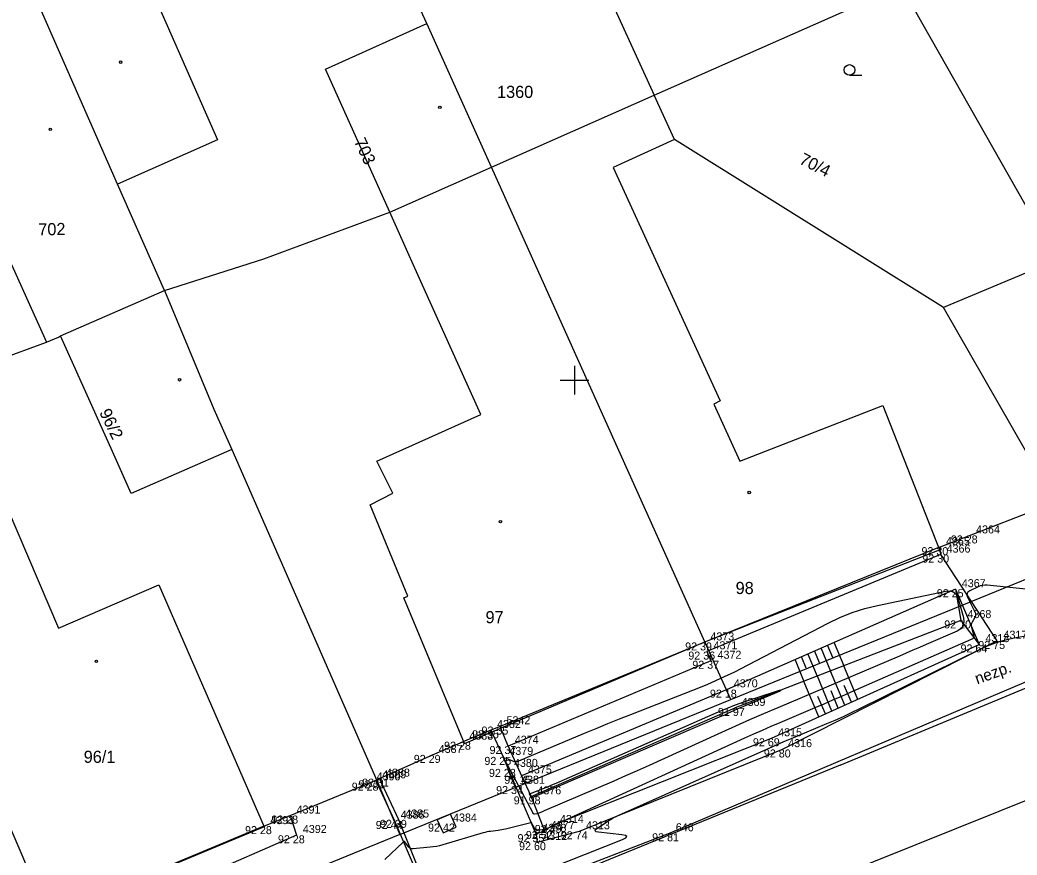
# Model space of a CAD drawing. Extents: x -711081 to -709338, y -1025122 to -1024092.
# Drawn here: x -709969.39 to -709934.53, y -1024591.6 to -1024562.42 of the extents above; entities that cross this region are included whole.
import ezdxf

# ---------------------------------------------------------------- set-up
doc = ezdxf.new("R2010")
doc.units = 0
for name, color, linetype in [('Ex_Major Contours', 7, 'Continuous'), ('Ex_Minor Contours', 7, 'Continuous'), ('Z_betonova_konstrukce', 7, 'Continuous'), ('Z_body', 7, 'Continuous'), ('Z_body_cisla', 7, 'Continuous'), ('Z_body_vysky_redukovane', 7, 'Continuous'), ('Z_budova', 7, 'Continuous'), ('Z_hektometricka_sit', 7, 'Continuous'), ('Z_hrany_paty', 7, 'Continuous'), ('Z_katastr_cisla_pozemkova', 7, 'Continuous'), ('Z_katastr_cisla_stavebni', 7, 'Continuous'), ('Z_katastr_hranice', 7, 'Continuous'), ('Z_katastr_hranice_katastralniho_uzemi', 7, 'Continuous'), ('Z_katastr_vnitrni_kresba', 7, 'Continuous'), ('Z_katastr_znacky_budov', 7, 'Continuous'), ('Z_katastr_znacky_kultur', 7, 'Continuous'), ('Z_komunikace', 7, 'Continuous'), ('Z_komunikace_osa', 7, 'Continuous'), ('Z_ploty', 7, 'Continuous'), ('Z_popisy', 7, 'Continuous'), ('Z_rozhranni', 7, 'Continuous'), ('Z_site_nerozlisene_znaky', 7, 'Continuous'), ('Z_technicke_srafy', 7, 'Continuous'), ('Z_vstupy', 7, 'Continuous'), ('Z_zabradli', 7, 'Continuous'), ('Z_zabradli_znaky', 7, 'Continuous')]:
    doc.layers.add(name, color=color, linetype=linetype)

# ---------------------------------------------------------------- blocks, each defined once
blk = doc.blocks.new('POINT_DISPLAY')
blk.add_line((0, 0), (0, 0))
blk = doc.blocks.new('Z608')
for p, q in [((0.25, 0.25), (-0.25, 0.25)), ((-0.25, 0.25), (-0.25, -0.25)), ((0.25, -0.25), (0.25, 0.25)), ((-0.25, -0.25), (0.25, -0.25))]:
    blk.add_line(p, q)
blk = doc.blocks.new('Z530')
for p, q in [((-0.05, 0.03), (-0.03, 0.05)), ((-0.05, -0.03), (-0.05, 0.03)), ((-0.03, 0.05), (0.03, 0.05)), ((-0.03, -0.03), (-0.03, 0.03)), ((-0.03, 0.03), (0.03, 0.03)), ((-0.03, -0.03), (0.03, 0.03)), ((0.03, 0.05), (0.05, 0.03)), ((0.03, 0.03), (0.03, -0.03)), ((0.05, 0.03), (0.05, -0.03)), ((-0.03, -0.05), (-0.05, -0.03)), ((0.03, -0.03), (-0.03, -0.03)), ((0.03, -0.05), (-0.03, -0.05)), ((0.05, -0.03), (0.03, -0.05))]:
    blk.add_line(p, q)

msp = doc.modelspace()

# ---------------------------------------------------------------- linework, layer by layer
at = {"layer": 'Ex_Major Contours'}
msp.add_lwpolyline([(-709944.379, -1024586.528), (-709944.327, -1024586.505), (-709944.274, -1024586.482), (-709944.221, -1024586.459), (-709943.001, -1024585.941), (-709942.836, -1024585.869), (-709942.784, -1024585.838), (-709942.843, -1024585.85), (-709943.015, -1024585.904), (-709943.955, -1024586.215), (-709944.186, -1024586.294), (-709944.416, -1024586.379), (-709944.643, -1024586.47), (-709944.869, -1024586.565), (-709950.655, -1024589.099), (-709950.745, -1024589.138), (-709950.835, -1024589.175), (-709950.925, -1024589.213), (-709951.015, -1024589.249), (-709951.55, -1024589.462), (-709951.554, -1024589.463), (-709951.559, -1024589.463), (-709951.563, -1024589.463), (-709951.567, -1024589.461), (-709951.584, -1024589.452), (-709951.588, -1024589.451), (-709951.589, -1024589.451), (-709951.59, -1024589.453), (-709951.588, -1024589.456), (-709951.515, -1024589.594), (-709951.513, -1024589.596), (-709951.511, -1024589.596), (-709951.503, -1024589.595), (-709951.5, -1024589.594), (-709951.486, -1024589.588), (-709944.853, -1024586.741), (-709944.8, -1024586.719), (-709944.747, -1024586.695), (-709944.695, -1024586.672), (-709944.642, -1024586.648), (-709944.432, -1024586.552)], close=True, dxfattribs=at)
at = {"layer": 'Ex_Minor Contours'}
for points in [[(-709934.103, -1024582.318), (-709935.578, -1024582.173), (-709935.658, -1024582.171), (-709935.737, -1024582.179), (-709935.813, -1024582.198), (-709935.888, -1024582.228), (-709936.183, -1024582.371), (-709936.243, -1024582.411), (-709936.275, -1024582.461), (-709936.281, -1024582.521), (-709936.259, -1024582.589), (-709935.997, -1024583.129), (-709935.982, -1024583.172), (-709935.978, -1024583.214), (-709935.985, -1024583.256), (-709936.003, -1024583.298), (-709936.1, -1024583.464), (-709936.119, -1024583.506), (-709936.129, -1024583.55), (-709936.13, -1024583.594), (-709936.122, -1024583.64), (-709936.049, -1024583.903), (-709936.042, -1024583.959), (-709936.052, -1024584.005), (-709936.082, -1024584.043), (-709936.129, -1024584.072), (-709940.364, -1024585.925), (-709940.671, -1024586.059), (-709940.979, -1024586.192), (-709941.287, -1024586.324), (-709941.595, -1024586.455), (-709942.828, -1024586.979), (-709943.136, -1024587.11), (-709943.443, -1024587.244), (-709943.749, -1024587.381), (-709944.055, -1024587.519), (-709950.272, -1024590.359), (-709950.315, -1024590.379), (-709950.358, -1024590.399), (-709950.402, -1024590.419), (-709950.445, -1024590.439), (-709950.669, -1024590.543), (-709950.686, -1024590.551), (-709950.704, -1024590.559), (-709950.721, -1024590.566), (-709950.739, -1024590.574), (-709950.808, -1024590.605), (-709950.826, -1024590.612), (-709950.843, -1024590.62), (-709950.861, -1024590.627), (-709950.878, -1024590.635), (-709951.011, -1024590.691), (-709951.04, -1024590.702), (-709951.068, -1024590.711), (-709951.098, -1024590.718), (-709951.128, -1024590.723), (-709951.284, -1024590.744), (-709951.317, -1024590.745), (-709951.346, -1024590.736), (-709951.37, -1024590.717), (-709951.39, -1024590.69), (-709951.527, -1024590.432), (-709951.53, -1024590.427), (-709951.531, -1024590.426), (-709951.531, -1024590.428), (-709951.53, -1024590.432), (-709951.522, -1024590.458), (-709951.521, -1024590.463), (-709951.523, -1024590.468), (-709951.526, -1024590.471), (-709951.531, -1024590.473), (-709952.416, -1024590.696), (-709952.48, -1024590.711), (-709952.545, -1024590.724), (-709952.609, -1024590.734), (-709952.674, -1024590.743), (-709952.935, -1024590.774), (-709953, -1024590.783), (-709953.064, -1024590.794), (-709953.128, -1024590.809), (-709953.192, -1024590.826), (-709954.609, -1024591.244), (-709954.719, -1024591.274), (-709954.83, -1024591.298), (-709954.942, -1024591.317), (-709955.055, -1024591.33), (-709955.647, -1024591.387), (-709955.689, -1024591.386), (-709955.727, -1024591.376), (-709955.76, -1024591.356), (-709955.79, -1024591.326), (-709955.948, -1024591.127), (-709955.951, -1024591.124), (-709955.955, -1024591.123), (-709955.958, -1024591.123), (-709955.962, -1024591.125), (-709955.978, -1024591.135), (-709955.986, -1024591.141), (-709955.993, -1024591.147), (-709956.631, -1024591.753)], [(-709956.588, -1024594.331), (-709948.325, -1024591.056), (-709948.205, -1024590.998), (-709948.169, -1024590.951), (-709948.217, -1024590.916), (-709948.347, -1024590.891), (-709949.162, -1024590.804), (-709949.246, -1024590.786), (-709949.28, -1024590.755), (-709949.264, -1024590.713), (-709949.198, -1024590.658), (-709948.833, -1024590.415), (-709948.74, -1024590.356), (-709948.646, -1024590.301), (-709948.549, -1024590.251), (-709948.45, -1024590.204), (-709943.488, -1024587.989), (-709943.2, -1024587.862), (-709942.912, -1024587.736), (-709942.623, -1024587.612), (-709942.334, -1024587.49), (-709941.174, -1024587.006), (-709940.885, -1024586.882), (-709940.598, -1024586.754), (-709940.313, -1024586.622), (-709940.03, -1024586.485), (-709935.774, -1024584.388), (-709935.498, -1024584.264), (-709935.217, -1024584.16), (-709934.928, -1024584.077), (-709934.634, -1024584.013), (-709933.164, -1024583.75)]]:
    msp.add_lwpolyline(points, dxfattribs=at)
msp.add_lwpolyline([(-709937.941, -1024584.345), (-709938.174, -1024584.446), (-709938.407, -1024584.546), (-709938.64, -1024584.646), (-709942.895, -1024586.451), (-709943.39, -1024586.664), (-709943.883, -1024586.879), (-709944.375, -1024587.098), (-709944.866, -1024587.32), (-709946.987, -1024588.289), (-709947.397, -1024588.474), (-709947.807, -1024588.658), (-709948.218, -1024588.838), (-709948.63, -1024589.017), (-709951.063, -1024590.06), (-709951.107, -1024590.079), (-709951.152, -1024590.098), (-709951.25, -1024590.14), (-709951.268, -1024590.147), (-709951.286, -1024590.153), (-709951.304, -1024590.157), (-709951.322, -1024590.16), (-709951.397, -1024590.17), (-709951.415, -1024590.17), (-709951.43, -1024590.166), (-709951.442, -1024590.156), (-709951.452, -1024590.142), (-709952.444, -1024588.275), (-709952.462, -1024588.232), (-709952.459, -1024588.208), (-709952.435, -1024588.203), (-709952.391, -1024588.217), (-709952.173, -1024588.31), (-709952.118, -1024588.328), (-709952.064, -1024588.334), (-709952.009, -1024588.328), (-709951.954, -1024588.311), (-709949.647, -1024587.341), (-709949.243, -1024587.173), (-709948.839, -1024587.008), (-709948.434, -1024586.845), (-709948.027, -1024586.684), (-709945.863, -1024585.837), (-709945.369, -1024585.636), (-709944.882, -1024585.422), (-709944.401, -1024585.194), (-709943.925, -1024584.954), (-709941.137, -1024583.497), (-709940.72, -1024583.297), (-709940.293, -1024583.127), (-709939.855, -1024582.987), (-709939.406, -1024582.878), (-709937.016, -1024582.38), (-709936.863, -1024582.37), (-709936.741, -1024582.41), (-709936.649, -1024582.5), (-709936.588, -1024582.641), (-709936.404, -1024583.303), (-709936.384, -1024583.456), (-709936.414, -1024583.585), (-709936.495, -1024583.69), (-709936.627, -1024583.771), (-709937.708, -1024584.244)], close=True, dxfattribs=at)
at = {"layer": 'Z_betonova_konstrukce'}
for p, q in [((-709952.93, -1024587.24), (-709952.5, -1024588.17)), ((-709952.32, -1024587.79), (-709952.6, -1024587.11)), ((-709952.32, -1024587.79), (-709951.85, -1024588.83)), ((-709951.34, -1024590.87), (-709952.5, -1024588.17)), ((-709951.85, -1024588.83), (-709951.52, -1024589.55)), ((-709951.52, -1024589.55), (-709951.05, -1024590.76)), ((-709951.05, -1024590.76), (-709951.34, -1024590.87))]:
    msp.add_line(p, q, dxfattribs=at)
at = {"layer": 'Z_budova'}
for p, q in [((-709937.24, -1024580.84), (-709945.48, -1024584.17)), ((-709945.48, -1024584.17), (-709952.6, -1024587.11)), ((-709952.93, -1024587.24), (-709953.91, -1024587.64)), ((-709952.6, -1024587.11), (-709952.93, -1024587.24)), ((-709960.87, -1024590.59), (-709975.89, -1024596.85))]:
    msp.add_line(p, q, dxfattribs=at)
at = {"layer": 'Z_hektometricka_sit'}
for p, q in [((-709950, -1024574.5), (-709950, -1024575.5)), ((-709950.5, -1024575), (-709949.5, -1024575))]:
    msp.add_line(p, q, dxfattribs=at)
at = {"layer": 'Z_hrany_paty'}
for p, q in [((-709936.68, -1024582.31), (-709944.66, -1024585.82)), ((-709936.68, -1024582.31), (-709935.85, -1024584.24)), ((-709936.68, -1024582.31), (-709936.49, -1024583.4)), ((-709936.49, -1024583.4), (-709944.38, -1024586.46)), ((-709936.49, -1024583.4), (-709935.85, -1024584.24)), ((-709943.11, -1024587.52), (-709935.85, -1024584.24)), ((-709944.66, -1024585.82), (-709951.85, -1024588.83)), ((-709951.52, -1024589.55), (-709944.38, -1024586.46)), ((-709950.74, -1024590.55), (-709943.11, -1024587.52)), ((-709950.74, -1024590.55), (-709951.05, -1024590.76))]:
    msp.add_line(p, q, dxfattribs=at)
at = {"layer": 'Z_katastr_hranice'}
for p, q in [((-709950.34, -1024558.22), (-709947.22, -1024565.04)), ((-709955.17, -1024562.54), (-709956.08, -1024560.53)), ((-709938.58, -1024561.23), (-709933.15, -1024570.81)), ((-709965.98, -1024568.15), (-709968.8, -1024561.73)), ((-709952.91, -1024567.56), (-709955.17, -1024562.54)), ((-709946.51, -1024566.59), (-709947.22, -1024565.04)), ((-709937.1, -1024572.47), (-709946.51, -1024566.59)), ((-709945.45, -1024584.15), (-709952.91, -1024567.56)), ((-709964.34, -1024571.87), (-709965.98, -1024568.15)), ((-709933.15, -1024570.81), (-709937.1, -1024572.47)), ((-709964.34, -1024571.87), (-709962.61, -1024576.02)), ((-709966.16, -1024577.5), (-709967.97, -1024573.46)), ((-709962.61, -1024576.02), (-709961.99, -1024577.43)), ((-709961.99, -1024577.43), (-709965.51, -1024578.97)), ((-709961.99, -1024577.43), (-709956.92, -1024589)), ((-709965.51, -1024578.97), (-709966.16, -1024577.5)), ((-709944.54, -1024586.17), (-709928.21, -1024579.51)), ((-709944.54, -1024586.17), (-709945.45, -1024584.15)), ((-709956.11, -1024590.88), (-709944.54, -1024586.17)), ((-709968.4, -1024593.74), (-709971.21, -1024587.2)), ((-709956.92, -1024589), (-709956.11, -1024590.88)), ((-709956.11, -1024590.88), (-709967.61, -1024595.57))]:
    msp.add_line(p, q, dxfattribs=at)
at = {"layer": 'Z_katastr_hranice_katastralniho_uzemi'}
for p, q in [((-709947.22, -1024565.04), (-709938.58, -1024561.23)), ((-709947.22, -1024565.04), (-709938.58, -1024561.23)), ((-709952.91, -1024567.56), (-709947.22, -1024565.04)), ((-709952.91, -1024567.56), (-709947.22, -1024565.04)), ((-709956.46, -1024569.13), (-709952.91, -1024567.56)), ((-709956.46, -1024569.13), (-709952.91, -1024567.56)), ((-709960.87, -1024570.76), (-709956.46, -1024569.13)), ((-709960.87, -1024570.76), (-709956.46, -1024569.13)), ((-709964.34, -1024571.87), (-709960.87, -1024570.76)), ((-709964.34, -1024571.87), (-709960.87, -1024570.76)), ((-709967.97, -1024573.46), (-709964.34, -1024571.87)), ((-709967.97, -1024573.46), (-709964.34, -1024571.87)), ((-709968.46, -1024573.68), (-709968.05, -1024573.5)), ((-709968.46, -1024573.68), (-709968.05, -1024573.5)), ((-709968.05, -1024573.5), (-709967.97, -1024573.46)), ((-709968.05, -1024573.5), (-709967.97, -1024573.46)), ((-709971.57, -1024574.8), (-709968.46, -1024573.68)), ((-709971.57, -1024574.8), (-709968.46, -1024573.68))]:
    msp.add_line(p, q, dxfattribs=at)
at = {"layer": 'Z_katastr_vnitrni_kresba'}
for p, q in [((-709975.02, -1024559.21), (-709968.46, -1024573.68)), ((-709965.3, -1024560.2), (-709962.48, -1024566.61)), ((-709958.71, -1024564.13), (-709955.17, -1024562.54)), ((-709940.71, -1024588.46), (-709879.87, -1024563.16)), ((-709956.46, -1024569.13), (-709958.71, -1024564.13)), ((-709962.48, -1024566.61), (-709965.98, -1024568.15)), ((-709946.51, -1024566.59), (-709948.65, -1024567.57)), ((-709948.65, -1024567.57), (-709944.91, -1024575.73)), ((-709955.58, -1024571.09), (-709956.46, -1024569.13)), ((-709953.28, -1024576.21), (-709955.58, -1024571.09)), ((-709933.16, -1024579.34), (-709937.1, -1024572.47)), ((-709944.91, -1024575.73), (-709945.13, -1024575.84)), ((-709945.13, -1024575.84), (-709944.22, -1024577.84)), ((-709944.22, -1024577.84), (-709939.22, -1024575.89)), ((-709939.22, -1024575.89), (-709937.24, -1024580.93)), ((-709956.91, -1024577.84), (-709953.28, -1024576.21)), ((-709970.82, -1024577.2), (-709968.04, -1024583.67)), ((-709956.35, -1024578.95), (-709956.91, -1024577.84)), ((-709957.15, -1024579.36), (-709956.35, -1024578.95)), ((-709955.83, -1024582.55), (-709957.15, -1024579.36)), ((-709945.45, -1024584.15), (-709937.24, -1024580.93)), ((-709968.04, -1024583.67), (-709964.54, -1024582.16)), ((-709964.54, -1024582.16), (-709960.85, -1024590.62)), ((-709955.97, -1024582.61), (-709955.83, -1024582.55)), ((-709953.85, -1024587.7), (-709955.97, -1024582.61)), ((-709953.85, -1024587.7), (-709945.45, -1024584.15)), ((-709940.71, -1024588.46), (-710021.21, -1024621.3)), ((-709960.85, -1024590.62), (-709968.4, -1024593.74))]:
    msp.add_line(p, q, dxfattribs=at)
at = {"layer": 'Z_katastr_znacky_budov'}
for centre in [(-709965.872, -1024563.89), (-709954.712, -1024565.47), (-709968.332, -1024566.24), (-709963.812, -1024574.99), (-709943.892, -1024578.93), (-709952.592, -1024579.95), (-709966.722, -1024584.83)]:
    msp.add_circle(centre, 0.0437, dxfattribs=at)
at = {"layer": 'Z_katastr_znacky_kultur'}
msp.add_line((-709940.388, -1024564.35), (-709939.951, -1024564.35), dxfattribs=at)
msp.add_circle((-709940.388, -1024564.162), 0.187, dxfattribs=at)
at = {"layer": 'Z_komunikace'}
for p, q in [((-709946.68, -1024590.84), (-709933.21, -1024585.11)), ((-709958.25, -1024595.28), (-709946.68, -1024590.84))]:
    msp.add_line(p, q, dxfattribs=at)
at = {"layer": 'Z_komunikace_osa'}
msp.add_line((-709945.31, -1024594.14), (-709931.75, -1024588.7), dxfattribs=at)
at = {"layer": 'Z_ploty'}
for p, q in [((-709956.82, -1024588.93), (-709956.95, -1024588.99)), ((-709956.95, -1024588.99), (-709957.14, -1024589.07))]:
    msp.add_line(p, q, dxfattribs=at)
at = {"layer": 'Z_rozhranni'}
for p, q in [((-709937.24, -1024580.84), (-709937.21, -1024581.1)), ((-709937.21, -1024581.1), (-709945.37, -1024584.49)), ((-709937.21, -1024581.1), (-709935.23, -1024584.12)), ((-709942.75, -1024587.91), (-709935.23, -1024584.12)), ((-709945.37, -1024584.49), (-709945.23, -1024584.81)), ((-709945.23, -1024584.81), (-709952.32, -1024587.79)), ((-709949.83, -1024590.77), (-709942.75, -1024587.91)), ((-709956.15, -1024590.37), (-709956.82, -1024588.93)), ((-709956.95, -1024588.99), (-709956.3, -1024590.41)), ((-709959.95, -1024590.22), (-709959.72, -1024590.91)), ((-709955.32, -1024592.42), (-709956.15, -1024590.37)), ((-709956.3, -1024590.41), (-709955.41, -1024592.48)), ((-709959.72, -1024590.91), (-709968.11, -1024594.55)), ((-709951.34, -1024590.87), (-709951.31, -1024591.15)), ((-709951.31, -1024591.15), (-709949.83, -1024590.77))]:
    msp.add_line(p, q, dxfattribs=at)
at = {"layer": 'Z_technicke_srafy'}
for p, q in [((-709941.38, -1024584.38), (-709941.05, -1024585.17)), ((-709941.15, -1024584.28), (-709940.98, -1024584.68)), ((-709940.92, -1024584.18), (-709940.58, -1024584.99)), ((-709942.29, -1024584.78), (-709941.98, -1024585.53)), ((-709942.07, -1024584.68), (-709941.91, -1024585.06)), ((-709941.84, -1024584.58), (-709941.52, -1024585.35)), ((-709941.61, -1024584.48), (-709941.45, -1024584.87)), ((-709940.09, -1024586.16), (-709940.58, -1024584.99)), ((-709941, -1024586.57), (-709941.51, -1024585.35)), ((-709940.55, -1024586.36), (-709941.05, -1024585.17)), ((-709941.46, -1024586.77), (-709941.98, -1024585.53)), ((-709940.32, -1024586.26), (-709940.57, -1024585.67)), ((-709941.23, -1024586.67), (-709941.49, -1024586.06)), ((-709940.78, -1024586.47), (-709941.03, -1024585.86))]:
    msp.add_line(p, q, dxfattribs=at)
at = {"layer": 'Z_vstupy'}
for p, q in [((-709936.19, -1024580.43), (-709933.18, -1024579.26)), ((-709937.24, -1024580.84), (-709936.19, -1024580.43)), ((-709954.97, -1024588.1), (-709953.91, -1024587.64)), ((-709956.82, -1024588.93), (-709954.97, -1024588.1)), ((-709959.95, -1024590.22), (-709957.14, -1024589.07)), ((-709960.87, -1024590.59), (-709959.95, -1024590.22))]:
    msp.add_line(p, q, dxfattribs=at)
at = {"layer": 'Z_zabradli'}
msp.add_line((-709952.34, -1024588.59), (-709952.09, -1024589.19), dxfattribs=at)

# ---------------------------------------------------------------- block references
at = {"layer": 'Z_body'}
for p in [(-709936.19, -1024580.43), (-709937.24, -1024580.84), (-709937.21, -1024581.1), (-709936.68, -1024582.31), (-709936.49, -1024583.4), (-709945.48, -1024584.17), (-709935.85, -1024584.24), (-709935.23, -1024584.12), (-709945.37, -1024584.49), (-709945.23, -1024584.81), (-709944.66, -1024585.82), (-709944.38, -1024586.46), (-709952.93, -1024587.24), (-709952.6, -1024587.11), (-709943.11, -1024587.52), (-709953.91, -1024587.64), (-709952.32, -1024587.79), (-709942.75, -1024587.91), (-709954.97, -1024588.1), (-709952.5, -1024588.17), (-709952.34, -1024588.59), (-709956.82, -1024588.93), (-709951.85, -1024588.83), (-709957.14, -1024589.07), (-709956.95, -1024588.99), (-709952.09, -1024589.19), (-709951.52, -1024589.55), (-709959.95, -1024590.22), (-709956.15, -1024590.37), (-709960.87, -1024590.59), (-709956.3, -1024590.41), (-709954.47, -1024590.5), (-709950.74, -1024590.55), (-709959.72, -1024590.91), (-709951.34, -1024590.87), (-709951.05, -1024590.76), (-709949.83, -1024590.77), (-709946.68, -1024590.84), (-709951.31, -1024591.15)]:
    msp.add_blockref('POINT_DISPLAY', p, dxfattribs=at)
at = {"layer": 'Z_site_nerozlisene_znaky', "rotation": 23.399999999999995}
msp.add_blockref('Z608', (-709954.47, -1024590.5), dxfattribs=at)
at = {"layer": 'Z_zabradli_znaky', "rotation": -67.39999999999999}
msp.add_blockref('Z530', (-709952.22, -1024588.89), dxfattribs=at)

# ---------------------------------------------------------------- texts
at = {"layer": 'Z_body_cisla'}
for s, p in [('4364', (-709935.96, -1024580.36)), ('4365', (-709937.01, -1024580.77)), ('4366', (-709936.99, -1024581.03)), ('4367', (-709936.46, -1024582.24)), ('4368', (-709936.26, -1024583.32)), ('4317', (-709935, -1024584.04)), ('4373', (-709945.25, -1024584.1)), ('4318', (-709935.63, -1024584.16)), ('4371', (-709945.14, -1024584.41)), ('4372', (-709945, -1024584.74)), ('4370', (-709944.43, -1024585.74)), ('4369', (-709944.16, -1024586.39)), ('4382', (-709952.71, -1024587.16)), ('5242', (-709952.38, -1024587.03)), ('4315', (-709942.88, -1024587.45)), ('4383', (-709953.68, -1024587.57)), ('4374', (-709952.09, -1024587.71)), ('4316', (-709942.53, -1024587.83)), ('4387', (-709954.75, -1024588.03)), ('4379', (-709952.28, -1024588.1)), ('4380', (-709952.12, -1024588.52)), ('4389', (-709956.72, -1024588.92)), ('4388', (-709956.59, -1024588.86)), ('4375', (-709951.63, -1024588.75)), ('4390', (-709956.92, -1024588.99)), ('4381', (-709951.87, -1024589.11)), ('4376', (-709951.3, -1024589.48)), ('4391', (-709959.72, -1024590.15)), ('4385', (-709955.92, -1024590.29)), ('4393', (-709960.64, -1024590.52)), ('4386', (-709956.08, -1024590.33)), ('4384', (-709954.25, -1024590.43)), ('4314', (-709950.51, -1024590.48)), ('4392', (-709959.5, -1024590.83)), ('4378', (-709951.12, -1024590.79)), ('4377', (-709950.83, -1024590.69)), ('4313', (-709949.6, -1024590.7)), ('646', (-709946.46, -1024590.77)), ('4312', (-709951.09, -1024591.07))]:
    msp.add_text(s, height=0.28, dxfattribs=at).set_placement(p)
at = {"layer": 'Z_body_vysky_redukovane'}
for s, p in [('92 28', (-709936.843, -1024580.71)), ('92 30', (-709937.87, -1024581.12)), ('92 30', (-709937.84, -1024581.38)), ('92 25', (-709937.333, -1024582.59)), ('92 10', (-709937.073, -1024583.68)), ('92 39', (-709946.133, -1024584.45)), ('92 64', (-709936.503, -1024584.52)), ('92 75', (-709935.883, -1024584.4)), ('92 36', (-709946.023, -1024584.77)), ('92 37', (-709945.883, -1024585.09)), ('92 18', (-709945.267, -1024586.1)), ('91 97', (-709944.987, -1024586.74)), ('92 35', (-709953.583, -1024587.52)), ('92 35', (-709953.253, -1024587.39)), ('92 69', (-709943.763, -1024587.8)), ('92 28', (-709954.563, -1024587.92)), ('92 37', (-709952.973, -1024588.07)), ('92 80', (-709943.38, -1024588.19)), ('92 29', (-709955.623, -1024588.38)), ('92 25', (-709953.153, -1024588.45)), ('92 28', (-709952.993, -1024588.87)), ('92 31', (-709957.557, -1024589.27)), ('92 31', (-709957.427, -1024589.21)), ('92 15', (-709952.457, -1024589.11)), ('92 28', (-709957.793, -1024589.35)), ('92 34', (-709952.743, -1024589.47)), ('91 98', (-709952.127, -1024589.83)), ('92 28', (-709960.603, -1024590.5)), ('92 39', (-709956.803, -1024590.65)), ('92 28', (-709961.523, -1024590.87)), ('92 44', (-709956.953, -1024590.69)), ('92 42', (-709955.123, -1024590.78)), ('92 49', (-709951.393, -1024590.83)), ('92 28', (-709960.373, -1024591.19)), ('92 55', (-709951.993, -1024591.15)), ('92 52', (-709951.703, -1024591.04)), ('92 74', (-709950.483, -1024591.05)), ('92 81', (-709947.287, -1024591.12)), ('92 60', (-709951.94, -1024591.43))]:
    msp.add_text(s, height=0.28, dxfattribs=at).set_placement(p)
at = {"layer": 'Z_katastr_cisla_pozemkova'}
msp.add_text('70/4', height=0.425, rotation=333, dxfattribs=at).set_placement((-709942.177, -1024567.419))
at = {"layer": 'Z_katastr_cisla_stavebni'}
for s, p in [('1360', (-709952.71, -1024565.14)), ('98', (-709944.368, -1024582.48)), ('97', (-709953.113, -1024583.5)), ('96/1', (-709967.164, -1024588.38))]:
    msp.add_text(s, height=0.425, dxfattribs=at).set_placement(p)
for s, rotation, p in [('703', 295, (-709957.721, -1024566.657)), ('702', 1, (-709968.748, -1024569.948)), ('96/2', 296, (-709966.63, -1024576.127))]:
    msp.add_text(s, height=0.425, rotation=rotation, dxfattribs=at).set_placement(p)
at = {"layer": 'Z_popisy'}
msp.add_text('nezp.', height=0.4, rotation=19.8, dxfattribs=at).set_placement((-709935.92, -1024585.64))

doc.saveas('drawing.dxf')
